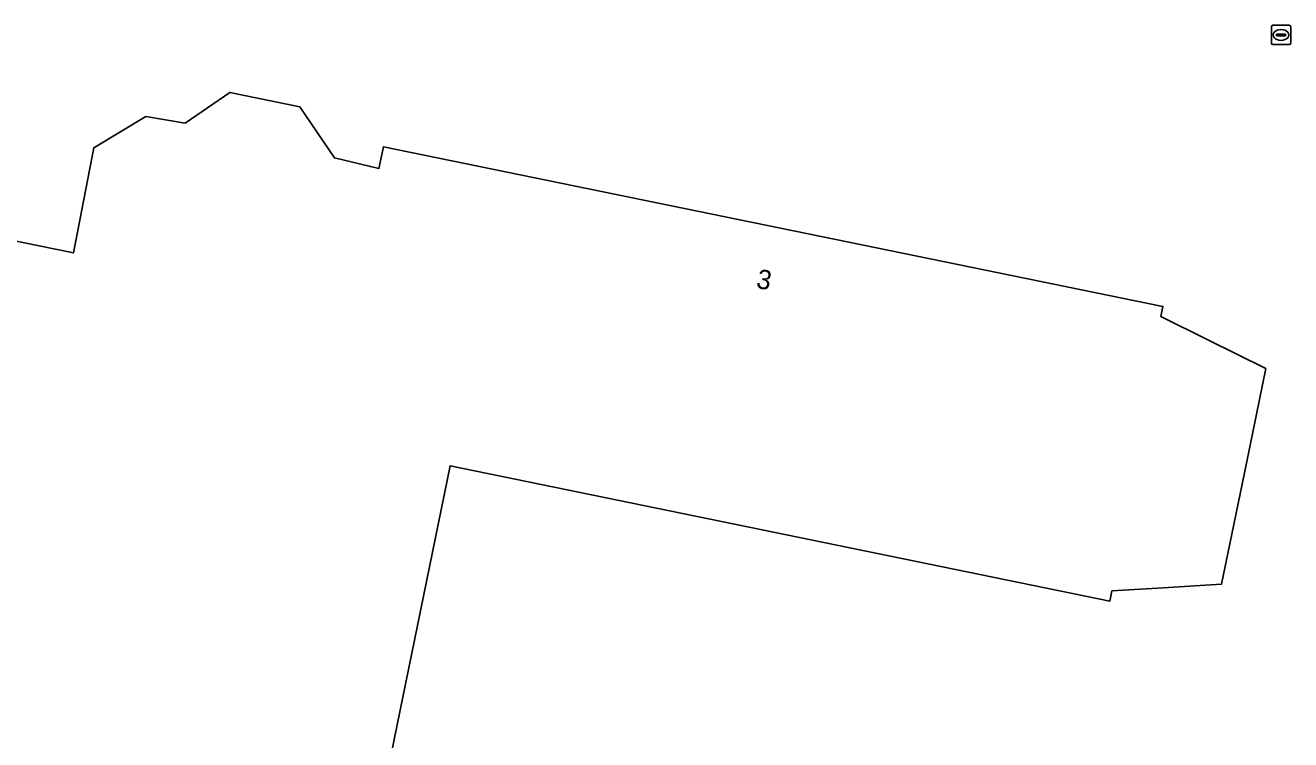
# Model space of a CAD drawing. Extents: x 157692 to 159674, y 381452 to 383291.
# Drawn here: x 158890.3 to 158955.8, y 382202.1 to 382239.1 of the extents above; entities that cross this region are included whole.
import ezdxf

# ---------------------------------------------------------------- set-up
doc = ezdxf.new("R2010")
doc.units = 0
for name, color, linetype in [('IMGEO_Erf', 7, 'Continuous'), ('IMGEO_Pand', 7, 'Continuous'), ('IMGEO_Pand_nummerreeks', 7, 'Continuous'), ('IMGEO_Rioolput', 7, 'Continuous')]:
    doc.layers.add(name, color=color, linetype=linetype)

msp = doc.modelspace()

# ---------------------------------------------------------------- linework, layer by layer
at = {"layer": 'IMGEO_Erf'}
msp.add_lwpolyline([(158884.938, 382228.955), (158892.817, 382227.34), (158893.869, 382232.781), (158896.568, 382234.41), (158898.603, 382234.063), (158900.922, 382235.65), (158904.536, 382234.901), (158906.329, 382232.255), (158908.637, 382231.707), (158908.867, 382232.837), (158949.218, 382224.564), (158949.112, 382224.045), (158951.54, 382222.84), (158954.542, 382221.35), (158953.538, 382216.452), (158952.254, 382210.192), (158949.227, 382209.999), (158946.578, 382209.831), (158946.471, 382209.311), (158912.322, 382216.313), (158909.261, 382201.386)], dxfattribs=at)
at = {"layer": 'IMGEO_Pand'}
msp.add_lwpolyline([(158909.261, 382201.386), (158912.322, 382216.313), (158946.471, 382209.311), (158946.578, 382209.831), (158949.227, 382209.999), (158952.254, 382210.192), (158953.538, 382216.452), (158954.542, 382221.35), (158951.54, 382222.84), (158949.112, 382224.045), (158949.218, 382224.564), (158908.867, 382232.837), (158908.637, 382231.707), (158906.329, 382232.255), (158904.536, 382234.901), (158900.922, 382235.65), (158898.603, 382234.063), (158896.568, 382234.41), (158893.869, 382232.781), (158892.817, 382227.34), (158884.938, 382228.955)], dxfattribs=at)
at = {"layer": 'IMGEO_Rioolput'}
for p, q in [((158954.829, 382238.198), (158954.829, 382239.05)), ((158954.904, 382239.124), (158955.756, 382239.124)), ((158955.317, 382238.904), (158955.342, 382238.904)), ((158955.83, 382239.05), (158955.83, 382238.198)), ((158955.756, 382238.124), (158954.904, 382238.124)), ((158955.088, 382238.618), (158955.088, 382238.63)), ((158955.526, 382238.581), (158955.128, 382238.581)), ((158955.131, 382238.667), (158955.529, 382238.667)), ((158955.34, 382238.344), (158955.315, 382238.344)), ((158955.572, 382238.63), (158955.572, 382238.618))]:
    msp.add_line(p, q, dxfattribs=at)
for points in [[(158954.829, 382238.198), (158954.829, 382239.05)], [(158954.904, 382239.124), (158955.756, 382239.124)], [(158955.83, 382239.05), (158955.83, 382238.198)], [(158955.756, 382238.124), (158954.904, 382238.124)]]:
    msp.add_lwpolyline(points, dxfattribs=at)
for centre, radius, start, end in [((158954.906, 382239.048), 0.0765, 91.55205, 178.44795), ((158954.906, 382239.048), 0.0765, 91.55205, 178.44795), ((158955.754, 382239.048), 0.0765, 1.55205, 88.44795), ((158955.754, 382239.048), 0.0765, 1.55205, 88.44795), ((158954.906, 382238.2), 0.0765, 181.55205, 268.44795), ((158954.906, 382238.2), 0.0765, 181.55205, 268.44795), ((158955.128, 382238.627), 0.0403, 85.87752, 175.75265), ((158955.125, 382238.617), 0.0366, 178.93798, 274.71019), ((158955.529, 382238.624), 0.043, 264.86636, 352.45326), ((158955.533, 382238.629), 0.0386, 1.73085, 96.63898), ((158955.754, 382238.2), 0.0765, 271.55205, 358.44795), ((158955.754, 382238.2), 0.0765, 271.55205, 358.44795)]:
    msp.add_arc(centre, radius, start, end, dxfattribs=at)
for centre, major_axis, ratio, start_param, end_param in [((158955.316, 382238.624), (-0.387, 0.002), 0.722429, 4.712389, 7.853982), ((158955.341, 382238.624), (-0.39, 0.002), 0.717154, 1.570796, 4.712389)]:
    msp.add_ellipse(centre, major_axis=major_axis, ratio=ratio, start_param=start_param, end_param=end_param, dxfattribs=at)

# ---------------------------------------------------------------- texts
at = {"layer": 'IMGEO_Pand_nummerreeks'}
msp.add_text('3', height=1, rotation=348.41479, dxfattribs=at).set_placement((158928.114, 382225.543))

doc.saveas('drawing.dxf')
